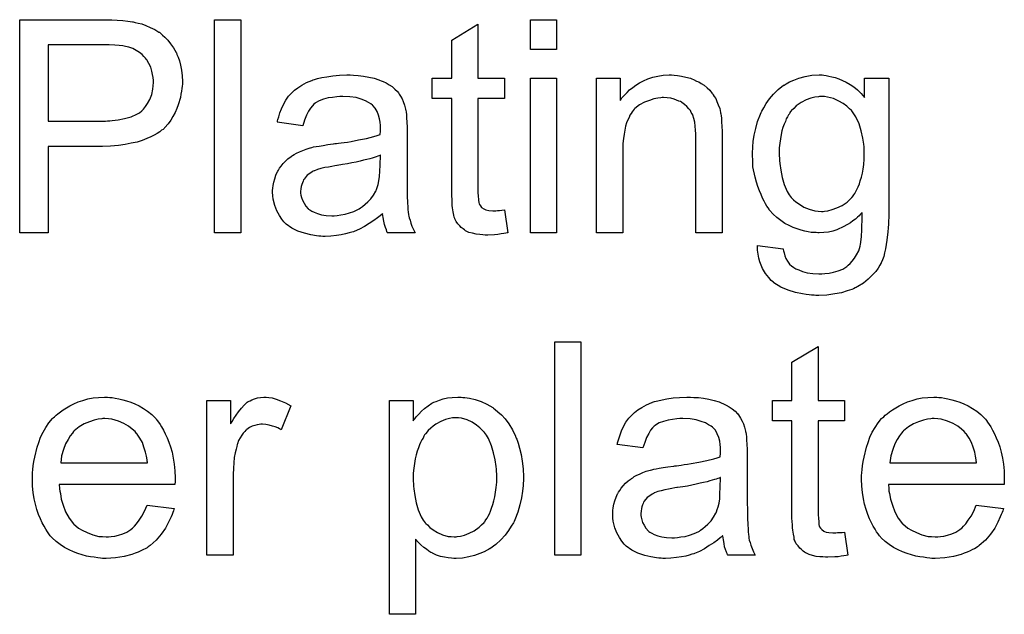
# Model space of a CAD drawing. Extents: x -1.5 to 9, y -3 to 5.
# Tile 318 of 368: x 5.191 to 5.561, y 2.539 to 2.763. Entities that reach past the tile are written whole.
import ezdxf

# ---------------------------------------------------------------- set-up
doc = ezdxf.new("R2010")
doc.units = 0
doc.layers.add('qfn16-30-34-a_mechanical_19', color=1, linetype='CONTINUOUS')

msp = doc.modelspace()

# ---------------------------------------------------------------- linework, layer by layer
at = {"layer": 'qfn16-30-34-a_mechanical_19', "color": 1}
for points in [[(5.225892, 2.762497), (5.227859, 2.762381), (5.229941, 2.762266), (5.231908, 2.762034), (5.233644, 2.761803), (5.233875, 2.761803), (5.234685, 2.761571), (5.235726, 2.76134), (5.237115, 2.760993), (5.238619, 2.760414), (5.240239, 2.75972), (5.241974, 2.75891), (5.243478, 2.757985), (5.243709, 2.757869), (5.244172, 2.757522), (5.244867, 2.756828), (5.245792, 2.756018), (5.246833, 2.754977), (5.247875, 2.753588), (5.249032, 2.752084), (5.249957, 2.750349), (5.250073, 2.750117), (5.250304, 2.749539), (5.250767, 2.748497), (5.25123, 2.747109), (5.251577, 2.745489), (5.25204, 2.743638), (5.252271, 2.741555), (5.252387, 2.739357), (5.252387, 2.739241), (5.252387, 2.738894), (5.252387, 2.738431), (5.252271, 2.737622), (5.252156, 2.736812), (5.25204, 2.73577), (5.251809, 2.734613), (5.251577, 2.733341), (5.250767, 2.73068), (5.250304, 2.729291), (5.24961, 2.727787), (5.2488, 2.726283), (5.24799, 2.724894), (5.246949, 2.723506), (5.245792, 2.722118), (5.245676, 2.722002), (5.245445, 2.721771), (5.245098, 2.721423), (5.244519, 2.721076), (5.243825, 2.720498), (5.2429, 2.719919), (5.241743, 2.719225), (5.24047, 2.718647), (5.238966, 2.717952), (5.23723, 2.717258), (5.235379, 2.71668), (5.233181, 2.716217), (5.230867, 2.715754), (5.228321, 2.715407), (5.225429, 2.715176), (5.222421, 2.71506), (5.201942, 2.71506), (5.201942, 2.682548), (5.191297, 2.682548), (5.191297, 2.762613), (5.224156, 2.762613), (5.225892, 2.762497)], [(5.274254, 2.682548), (5.26442, 2.682548), (5.26442, 2.762613), (5.274254, 2.762613), (5.274254, 2.682548)], [(5.363228, 2.74063), (5.373178, 2.74063), (5.373178, 2.732994), (5.363228, 2.732994), (5.363228, 2.698862), (5.363228, 2.698631), (5.363228, 2.698168), (5.363228, 2.697474), (5.363343, 2.696664), (5.363459, 2.694812), (5.363575, 2.694003), (5.36369, 2.693424), (5.363806, 2.693193), (5.364153, 2.69273), (5.364616, 2.692151), (5.365426, 2.691573), (5.365657, 2.691457), (5.366236, 2.691226), (5.367277, 2.690994), (5.368781, 2.690879), (5.369938, 2.690879), (5.370517, 2.690994), (5.371327, 2.690994), (5.372252, 2.69111), (5.373178, 2.691226), (5.37445, 2.682548), (5.374219, 2.682548), (5.373756, 2.682433), (5.372946, 2.682317), (5.371905, 2.682201), (5.370748, 2.68197), (5.369475, 2.681854), (5.36693, 2.681738), (5.366004, 2.681738), (5.365079, 2.681854), (5.363922, 2.68197), (5.362533, 2.682086), (5.361145, 2.682433), (5.359872, 2.68278), (5.3586, 2.683358), (5.358484, 2.683474), (5.358137, 2.683705), (5.357674, 2.684052), (5.35698, 2.684631), (5.356401, 2.685209), (5.355707, 2.686019), (5.355013, 2.686829), (5.35455, 2.68787), (5.35455, 2.687986), (5.354319, 2.688449), (5.354203, 2.689259), (5.353972, 2.690416), (5.35374, 2.69192), (5.353624, 2.692846), (5.353624, 2.693887), (5.353509, 2.69516), (5.353393, 2.696432), (5.353393, 2.697821), (5.353393, 2.699441), (5.353393, 2.732994), (5.346104, 2.732994), (5.346104, 2.74063), (5.353393, 2.74063), (5.353393, 2.754977), (5.363228, 2.760877), (5.363228, 2.74063)], [(5.392731, 2.75139), (5.382897, 2.75139), (5.382897, 2.762613), (5.392731, 2.762613), (5.392731, 2.75139)], [(5.22485, 2.753125), (5.201942, 2.753125), (5.201942, 2.724547), (5.223462, 2.724547), (5.224272, 2.724663), (5.225082, 2.724663), (5.226007, 2.724779), (5.228206, 2.72501), (5.230635, 2.725473), (5.233065, 2.726167), (5.235263, 2.727093), (5.236305, 2.727671), (5.237115, 2.728365), (5.237346, 2.728597), (5.237809, 2.72906), (5.238503, 2.729985), (5.239313, 2.731142), (5.240123, 2.732646), (5.240817, 2.734498), (5.24128, 2.73658), (5.241511, 2.73901), (5.241511, 2.739126), (5.241511, 2.739241), (5.241511, 2.73982), (5.241395, 2.740861), (5.241164, 2.742018), (5.240933, 2.743291), (5.24047, 2.744795), (5.239776, 2.746183), (5.238966, 2.747572), (5.23885, 2.747687), (5.238503, 2.74815), (5.237925, 2.748729), (5.23723, 2.749539), (5.236189, 2.750349), (5.235032, 2.751043), (5.233759, 2.751737), (5.232255, 2.752315), (5.23214, 2.752315), (5.231677, 2.752431), (5.230983, 2.752547), (5.230057, 2.752778), (5.228668, 2.752894), (5.226933, 2.75301), (5.22485, 2.753125)], [(5.3166, 2.741787), (5.318336, 2.741671), (5.320303, 2.74144), (5.32227, 2.741093), (5.324237, 2.74063), (5.326088, 2.740051), (5.326319, 2.739936), (5.326898, 2.739704), (5.327708, 2.739357), (5.328749, 2.738894), (5.329906, 2.7382), (5.331063, 2.737506), (5.332104, 2.73658), (5.33303, 2.735655), (5.333146, 2.735539), (5.333377, 2.735192), (5.333724, 2.734613), (5.334187, 2.733919), (5.334765, 2.732878), (5.335228, 2.731836), (5.335691, 2.730564), (5.336038, 2.72906), (5.336038, 2.728944), (5.336154, 2.728597), (5.33627, 2.727903), (5.336385, 2.726977), (5.336385, 2.725704), (5.336501, 2.7242), (5.336617, 2.722233), (5.336617, 2.720035), (5.336617, 2.706845), (5.336617, 2.70673), (5.336617, 2.706267), (5.336617, 2.705573), (5.336617, 2.704647), (5.336617, 2.703606), (5.336617, 2.702333), (5.336732, 2.699556), (5.336732, 2.696664), (5.336848, 2.693771), (5.336964, 2.692499), (5.336964, 2.691341), (5.337079, 2.6903), (5.337195, 2.68949), (5.337195, 2.689375), (5.337311, 2.688912), (5.337426, 2.688218), (5.337774, 2.687292), (5.338005, 2.686251), (5.338468, 2.685094), (5.339046, 2.683821), (5.339625, 2.682548), (5.329328, 2.682548), (5.329212, 2.682664), (5.329096, 2.683127), (5.328865, 2.683705), (5.328518, 2.684631), (5.328171, 2.685672), (5.327939, 2.686945), (5.327708, 2.688333), (5.327476, 2.689837), (5.327361, 2.689837), (5.327245, 2.689606), (5.326551, 2.689028), (5.325509, 2.688218), (5.324121, 2.687176), (5.322386, 2.686135), (5.32065, 2.684978), (5.318799, 2.683937), (5.316832, 2.683127), (5.3166, 2.683011), (5.315906, 2.682895), (5.314865, 2.682548), (5.313592, 2.682201), (5.311972, 2.681854), (5.310121, 2.681623), (5.308039, 2.681391), (5.305956, 2.681276), (5.30503, 2.681276), (5.304336, 2.681391), (5.303526, 2.681391), (5.302601, 2.681507), (5.300518, 2.681854), (5.298204, 2.682433), (5.295659, 2.683242), (5.293345, 2.684399), (5.291262, 2.685904), (5.291031, 2.686135), (5.290452, 2.686713), (5.289642, 2.687755), (5.288717, 2.689143), (5.287791, 2.690879), (5.286981, 2.692846), (5.286403, 2.695275), (5.286287, 2.696432), (5.286171, 2.697821), (5.286171, 2.698052), (5.286171, 2.698515), (5.286287, 2.699325), (5.286403, 2.700366), (5.286634, 2.701639), (5.286981, 2.702912), (5.287444, 2.7043), (5.288023, 2.705573), (5.288138, 2.705688), (5.28837, 2.706151), (5.288833, 2.706845), (5.289411, 2.707655), (5.290105, 2.708581), (5.291031, 2.709506), (5.291956, 2.710432), (5.293113, 2.711242), (5.293229, 2.711358), (5.293692, 2.711589), (5.29427, 2.712052), (5.295196, 2.712515), (5.296237, 2.712977), (5.29751, 2.713556), (5.298783, 2.714019), (5.300287, 2.714481), (5.300403, 2.714481), (5.300865, 2.714597), (5.30156, 2.714829), (5.302485, 2.714944), (5.303642, 2.715176), (5.305146, 2.715407), (5.306882, 2.715754), (5.308964, 2.715986), (5.30908, 2.715986), (5.309543, 2.716101), (5.310121, 2.716101), (5.310931, 2.716217), (5.311857, 2.716333), (5.313014, 2.716564), (5.314287, 2.71668), (5.315675, 2.716911), (5.318452, 2.71749), (5.32146, 2.718068), (5.324121, 2.718762), (5.325394, 2.71911), (5.326551, 2.719457), (5.326551, 2.719572), (5.326551, 2.719804), (5.326666, 2.720498), (5.326666, 2.721308), (5.326666, 2.721771), (5.326666, 2.722002), (5.326666, 2.722118), (5.326666, 2.722233), (5.326666, 2.722928), (5.326551, 2.724085), (5.326319, 2.725357), (5.325972, 2.726746), (5.325394, 2.728134), (5.324699, 2.729407), (5.323774, 2.730448), (5.323658, 2.730564), (5.32308, 2.731027), (5.322154, 2.731489), (5.320997, 2.732184), (5.319377, 2.732762), (5.317526, 2.733341), (5.315212, 2.733688), (5.312551, 2.733803), (5.311394, 2.733803), (5.310237, 2.733688), (5.308617, 2.733456), (5.306997, 2.733225), (5.305262, 2.732762), (5.303642, 2.732184), (5.302254, 2.731374), (5.302138, 2.731258), (5.301675, 2.730911), (5.301097, 2.730332), (5.300403, 2.729407), (5.299708, 2.72825), (5.298898, 2.726746), (5.298204, 2.724894), (5.29751, 2.722812), (5.287907, 2.724085), (5.287907, 2.7242), (5.288023, 2.724316), (5.288023, 2.724663), (5.288138, 2.725126), (5.288485, 2.726167), (5.288948, 2.727671), (5.289527, 2.729175), (5.290221, 2.730795), (5.291146, 2.732415), (5.292188, 2.733919), (5.292303, 2.734035), (5.292766, 2.734498), (5.293461, 2.735192), (5.294386, 2.736117), (5.295659, 2.737043), (5.297163, 2.737969), (5.298898, 2.73901), (5.300865, 2.73982), (5.300981, 2.73982), (5.301097, 2.739936), (5.301444, 2.740051), (5.301907, 2.740167), (5.303064, 2.740514), (5.304683, 2.740861), (5.306535, 2.741208), (5.308849, 2.741555), (5.311278, 2.741787), (5.314055, 2.741902), (5.315328, 2.741902), (5.3166, 2.741787)], [(5.436813, 2.741787), (5.438086, 2.741671), (5.43959, 2.74144), (5.441209, 2.741093), (5.442945, 2.74063), (5.444565, 2.739936), (5.444796, 2.73982), (5.445259, 2.739588), (5.446069, 2.739241), (5.446994, 2.738663), (5.448151, 2.737969), (5.449193, 2.737043), (5.450234, 2.736117), (5.45116, 2.73496), (5.451275, 2.734845), (5.451507, 2.734382), (5.451854, 2.733803), (5.452432, 2.732994), (5.452895, 2.731836), (5.453358, 2.73068), (5.453936, 2.729291), (5.454283, 2.727787), (5.454283, 2.727671), (5.454399, 2.727209), (5.454515, 2.726514), (5.454631, 2.725589), (5.454631, 2.7242), (5.454746, 2.722581), (5.454862, 2.720614), (5.454862, 2.718184), (5.454862, 2.682548), (5.445028, 2.682548), (5.445028, 2.717721), (5.445028, 2.717837), (5.445028, 2.717952), (5.445028, 2.718762), (5.445028, 2.719804), (5.444912, 2.721076), (5.444796, 2.722581), (5.444565, 2.724085), (5.444218, 2.725473), (5.44387, 2.726746), (5.44387, 2.726861), (5.443639, 2.727209), (5.443292, 2.727787), (5.442945, 2.728481), (5.442366, 2.729175), (5.441672, 2.729985), (5.440747, 2.730795), (5.439705, 2.731489), (5.43959, 2.731605), (5.439243, 2.731836), (5.438548, 2.732068), (5.437738, 2.732415), (5.436813, 2.732762), (5.435656, 2.733109), (5.434267, 2.733225), (5.432879, 2.733341), (5.432301, 2.733341), (5.431838, 2.733225), (5.430681, 2.733109), (5.429177, 2.732878), (5.427557, 2.732299), (5.425706, 2.731605), (5.423854, 2.73068), (5.422119, 2.729291), (5.421887, 2.72906), (5.421425, 2.728481), (5.421078, 2.728018), (5.42073, 2.72744), (5.420268, 2.726746), (5.419921, 2.725936), (5.419458, 2.72501), (5.418995, 2.723853), (5.418648, 2.722581), (5.418301, 2.721192), (5.418069, 2.719688), (5.417838, 2.718068), (5.417607, 2.716101), (5.417607, 2.714134), (5.417607, 2.682548), (5.407772, 2.682548), (5.407772, 2.74063), (5.416565, 2.74063), (5.416565, 2.732299), (5.416681, 2.732415), (5.416912, 2.732762), (5.41726, 2.733225), (5.417722, 2.733803), (5.418417, 2.734498), (5.419226, 2.735307), (5.420152, 2.736233), (5.421309, 2.737159), (5.422466, 2.737969), (5.423854, 2.738894), (5.425359, 2.739704), (5.426978, 2.740398), (5.428829, 2.740977), (5.430681, 2.74144), (5.432763, 2.741787), (5.434962, 2.741902), (5.435887, 2.741902), (5.436813, 2.741787)], [(5.493043, 2.741787), (5.493853, 2.741671), (5.494894, 2.74144), (5.496051, 2.741208), (5.497324, 2.740861), (5.498597, 2.740398), (5.499985, 2.73982), (5.501373, 2.739126), (5.502877, 2.738316), (5.504266, 2.73739), (5.505654, 2.736233), (5.507043, 2.73496), (5.508315, 2.733456), (5.508315, 2.74063), (5.51734, 2.74063), (5.51734, 2.690416), (5.51734, 2.6903), (5.51734, 2.689837), (5.51734, 2.689143), (5.51734, 2.688218), (5.517224, 2.687176), (5.517224, 2.685904), (5.517109, 2.684515), (5.516993, 2.683011), (5.516646, 2.679887), (5.516183, 2.676648), (5.515836, 2.675144), (5.515489, 2.673755), (5.515026, 2.672482), (5.514563, 2.671325), (5.514563, 2.67121), (5.514448, 2.671094), (5.513985, 2.6704), (5.513406, 2.669358), (5.512481, 2.668086), (5.511208, 2.666697), (5.509704, 2.665193), (5.507853, 2.663689), (5.50577, 2.662416), (5.505654, 2.662416), (5.505539, 2.662301), (5.505191, 2.662069), (5.504729, 2.661954), (5.50415, 2.661607), (5.503456, 2.661375), (5.501721, 2.660797), (5.499638, 2.660102), (5.497092, 2.65964), (5.4942, 2.659177), (5.491076, 2.659061), (5.490035, 2.659061), (5.489341, 2.659177), (5.488415, 2.659177), (5.487489, 2.659293), (5.486332, 2.659408), (5.48506, 2.65964), (5.482399, 2.660218), (5.479622, 2.661028), (5.476845, 2.662185), (5.4743, 2.663805), (5.474184, 2.663921), (5.474068, 2.664036), (5.473258, 2.664731), (5.472333, 2.665772), (5.471176, 2.667276), (5.470019, 2.669243), (5.468977, 2.671673), (5.46863, 2.673061), (5.468399, 2.674565), (5.468167, 2.676069), (5.468167, 2.677805), (5.477771, 2.676532), (5.477771, 2.6763), (5.477886, 2.675838), (5.478118, 2.675028), (5.478349, 2.673986), (5.478812, 2.672945), (5.47939, 2.671904), (5.480085, 2.670863), (5.48101, 2.670053), (5.481242, 2.669937), (5.481704, 2.66959), (5.482514, 2.669127), (5.483671, 2.668664), (5.48506, 2.668086), (5.486795, 2.667623), (5.488878, 2.667276), (5.491076, 2.66716), (5.492233, 2.66716), (5.49339, 2.667276), (5.49501, 2.667507), (5.49663, 2.667854), (5.498365, 2.668317), (5.500101, 2.669011), (5.501605, 2.669937), (5.501721, 2.670053), (5.502183, 2.6704), (5.502877, 2.671094), (5.503687, 2.671904), (5.504497, 2.673061), (5.505307, 2.674334), (5.506117, 2.675838), (5.506696, 2.677573), (5.506696, 2.677689), (5.506811, 2.678152), (5.506927, 2.679077), (5.507043, 2.680234), (5.507158, 2.681044), (5.507158, 2.68197), (5.507274, 2.683011), (5.507274, 2.684168), (5.507274, 2.685441), (5.50739, 2.686945), (5.50739, 2.688449), (5.50739, 2.690184), (5.507274, 2.690069), (5.507043, 2.689837), (5.506696, 2.68949), (5.506233, 2.689028), (5.505654, 2.688449), (5.504844, 2.687755), (5.503919, 2.687061), (5.502993, 2.686366), (5.500564, 2.684978), (5.497902, 2.683705), (5.496398, 2.683242), (5.494779, 2.682895), (5.493043, 2.682664), (5.491307, 2.682548), (5.490729, 2.682548), (5.49015, 2.682664), (5.489341, 2.682664), (5.488299, 2.68278), (5.487142, 2.683011), (5.48587, 2.683242), (5.484481, 2.68359), (5.482977, 2.684052), (5.481473, 2.684631), (5.479969, 2.685325), (5.478349, 2.686135), (5.476845, 2.687176), (5.475341, 2.688333), (5.473953, 2.689606), (5.47268, 2.69111), (5.472564, 2.691226), (5.472448, 2.691457), (5.472101, 2.692036), (5.471639, 2.692614), (5.471176, 2.69354), (5.470597, 2.694465), (5.470019, 2.695622), (5.46944, 2.697011), (5.468862, 2.698399), (5.468283, 2.700019), (5.467705, 2.701639), (5.467242, 2.70349), (5.466432, 2.707424), (5.466316, 2.709622), (5.466201, 2.71182), (5.466201, 2.711936), (5.466201, 2.712168), (5.466201, 2.71263), (5.466201, 2.713209), (5.466316, 2.714019), (5.466316, 2.714829), (5.466548, 2.716911), (5.466895, 2.719225), (5.467473, 2.721771), (5.468167, 2.724432), (5.469209, 2.727093), (5.469209, 2.727209), (5.469324, 2.72744), (5.469556, 2.727787), (5.469787, 2.72825), (5.470481, 2.729523), (5.471407, 2.731142), (5.47268, 2.732878), (5.474184, 2.734613), (5.475919, 2.736465), (5.477886, 2.737969), (5.478002, 2.737969), (5.478118, 2.738084), (5.478465, 2.738316), (5.478928, 2.738547), (5.480085, 2.739241), (5.481704, 2.739936), (5.483671, 2.74063), (5.485985, 2.741324), (5.488531, 2.741787), (5.491307, 2.741902), (5.492349, 2.741902), (5.493043, 2.741787)], [(5.392731, 2.682548), (5.382897, 2.682548), (5.382897, 2.74063), (5.392731, 2.74063), (5.392731, 2.682548)], [(5.493274, 2.733803), (5.491423, 2.733803), (5.49096, 2.733688), (5.489688, 2.733572), (5.488184, 2.733109), (5.486332, 2.732531), (5.484481, 2.731489), (5.48263, 2.730217), (5.481704, 2.729291), (5.480779, 2.728365), (5.480779, 2.72825), (5.480547, 2.728134), (5.480316, 2.727787), (5.480085, 2.727324), (5.479738, 2.726861), (5.47939, 2.726167), (5.478928, 2.725357), (5.478581, 2.724432), (5.478118, 2.72339), (5.477655, 2.722118), (5.477308, 2.720845), (5.476961, 2.719457), (5.476729, 2.717837), (5.476498, 2.716217), (5.476266, 2.714481), (5.476266, 2.712515), (5.476266, 2.712399), (5.476266, 2.712052), (5.476266, 2.711473), (5.476382, 2.710663), (5.476382, 2.709738), (5.476498, 2.708581), (5.476845, 2.706151), (5.477423, 2.703374), (5.478118, 2.700713), (5.479275, 2.698052), (5.479969, 2.696895), (5.480779, 2.695854), (5.48101, 2.695622), (5.481589, 2.695044), (5.482514, 2.694234), (5.483903, 2.693308), (5.485523, 2.692267), (5.487489, 2.691457), (5.489688, 2.690879), (5.490845, 2.690763), (5.492117, 2.690647), (5.492812, 2.690647), (5.493274, 2.690763), (5.494547, 2.690879), (5.496167, 2.691341), (5.497902, 2.69192), (5.499869, 2.692846), (5.501721, 2.694118), (5.502646, 2.694928), (5.503572, 2.695854), (5.503572, 2.69597), (5.503803, 2.696085), (5.504034, 2.696432), (5.504266, 2.696895), (5.504613, 2.697358), (5.505076, 2.698052), (5.505423, 2.698862), (5.505886, 2.699903), (5.506349, 2.700945), (5.506696, 2.702102), (5.507158, 2.70349), (5.507506, 2.704994), (5.507737, 2.706498), (5.507968, 2.708234), (5.5082, 2.710201), (5.5082, 2.712168), (5.5082, 2.712283), (5.5082, 2.71263), (5.5082, 2.713209), (5.508084, 2.713903), (5.508084, 2.714829), (5.507968, 2.71587), (5.507621, 2.718184), (5.507043, 2.720845), (5.506233, 2.723506), (5.505076, 2.726167), (5.504266, 2.727324), (5.503456, 2.728365), (5.503456, 2.728481), (5.503225, 2.728597), (5.502646, 2.729175), (5.501605, 2.730101), (5.500216, 2.731142), (5.498597, 2.732068), (5.49663, 2.732994), (5.494431, 2.733572), (5.493274, 2.733803)], [(5.326666, 2.711705), (5.326551, 2.711705), (5.326435, 2.711589), (5.326088, 2.711473), (5.325625, 2.711358), (5.325047, 2.711126), (5.324352, 2.710895), (5.323542, 2.710663), (5.322617, 2.710432), (5.321576, 2.710085), (5.320303, 2.709854), (5.31903, 2.709506), (5.317526, 2.709159), (5.315906, 2.708812), (5.314287, 2.708465), (5.312435, 2.708234), (5.310468, 2.707887), (5.310237, 2.707887), (5.309543, 2.707771), (5.308386, 2.707539), (5.307113, 2.707308), (5.305725, 2.707077), (5.304336, 2.70673), (5.303064, 2.706383), (5.301907, 2.70592), (5.301791, 2.70592), (5.301444, 2.705688), (5.300981, 2.705457), (5.300518, 2.70511), (5.29913, 2.704184), (5.297973, 2.702796), (5.297973, 2.70268), (5.297741, 2.702449), (5.297626, 2.701986), (5.297394, 2.701407), (5.297163, 2.700713), (5.296931, 2.700019), (5.296816, 2.699093), (5.2967, 2.698168), (5.2967, 2.698052), (5.2967, 2.697474), (5.296816, 2.696779), (5.297047, 2.695854), (5.297394, 2.694812), (5.297973, 2.693771), (5.298667, 2.692614), (5.299593, 2.691573), (5.299708, 2.691457), (5.300171, 2.691226), (5.300865, 2.690763), (5.301791, 2.6903), (5.303064, 2.689837), (5.304568, 2.689375), (5.306303, 2.689143), (5.308386, 2.689028), (5.309311, 2.689028), (5.310468, 2.689143), (5.311741, 2.689375), (5.313361, 2.689606), (5.314981, 2.690069), (5.316716, 2.690647), (5.318452, 2.691457), (5.318683, 2.691573), (5.319146, 2.69192), (5.319956, 2.692499), (5.320881, 2.693308), (5.321923, 2.694234), (5.32308, 2.695391), (5.324005, 2.696779), (5.324931, 2.698284), (5.325047, 2.698399), (5.325162, 2.698862), (5.325394, 2.699672), (5.325741, 2.700713), (5.326088, 2.702102), (5.326319, 2.703721), (5.326435, 2.705688), (5.326551, 2.708002), (5.326666, 2.711705)], [(5.401871, 2.561595), (5.392037, 2.561595), (5.392037, 2.64166), (5.401871, 2.64166), (5.401871, 2.561595)], [(5.490845, 2.619677), (5.500795, 2.619677), (5.500795, 2.612041), (5.490845, 2.612041), (5.490845, 2.577909), (5.490845, 2.577678), (5.490845, 2.577215), (5.490845, 2.576521), (5.49096, 2.575711), (5.491076, 2.57386), (5.491192, 2.57305), (5.491307, 2.572471), (5.491423, 2.57224), (5.49177, 2.571777), (5.492233, 2.571199), (5.493043, 2.57062), (5.493274, 2.570504), (5.493853, 2.570273), (5.494894, 2.570042), (5.496398, 2.569926), (5.497555, 2.569926), (5.498134, 2.570042), (5.498944, 2.570042), (5.499869, 2.570157), (5.500795, 2.570273), (5.502068, 2.561595), (5.501836, 2.561595), (5.501373, 2.56148), (5.500564, 2.561364), (5.499522, 2.561248), (5.498365, 2.561017), (5.497092, 2.560901), (5.494547, 2.560786), (5.493622, 2.560786), (5.492696, 2.560901), (5.491539, 2.561017), (5.49015, 2.561133), (5.488762, 2.56148), (5.487489, 2.561827), (5.486217, 2.562405), (5.486101, 2.562521), (5.485754, 2.562753), (5.485291, 2.5631), (5.484597, 2.563678), (5.484018, 2.564257), (5.483324, 2.565066), (5.48263, 2.565876), (5.482167, 2.566918), (5.482167, 2.567033), (5.481936, 2.567496), (5.48182, 2.568306), (5.481589, 2.569463), (5.481357, 2.570967), (5.481242, 2.571893), (5.481242, 2.572934), (5.481126, 2.574207), (5.48101, 2.575479), (5.48101, 2.576868), (5.48101, 2.578488), (5.48101, 2.612041), (5.473721, 2.612041), (5.473721, 2.619677), (5.48101, 2.619677), (5.48101, 2.634024), (5.490845, 2.639924), (5.490845, 2.619677)], [(5.225082, 2.620834), (5.226007, 2.620718), (5.227164, 2.620487), (5.228437, 2.620255), (5.229941, 2.619908), (5.23133, 2.619561), (5.232949, 2.618983), (5.234453, 2.618404), (5.236073, 2.617594), (5.237693, 2.616669), (5.239313, 2.615627), (5.240817, 2.614355), (5.242205, 2.612966), (5.242321, 2.612851), (5.242552, 2.612619), (5.2429, 2.612156), (5.243362, 2.611462), (5.243941, 2.610652), (5.244519, 2.609727), (5.245214, 2.60857), (5.245908, 2.607181), (5.246602, 2.605677), (5.247296, 2.604057), (5.247875, 2.602206), (5.248453, 2.600239), (5.248916, 2.598041), (5.249263, 2.595727), (5.249494, 2.593297), (5.24961, 2.590636), (5.24961, 2.590521), (5.24961, 2.590058), (5.24961, 2.589248), (5.249494, 2.588091), (5.206107, 2.588091), (5.206107, 2.587975), (5.206107, 2.587628), (5.206223, 2.587165), (5.206223, 2.586471), (5.206338, 2.585661), (5.20657, 2.584735), (5.206917, 2.582653), (5.207611, 2.580339), (5.208537, 2.577794), (5.209809, 2.575479), (5.211429, 2.573397), (5.211545, 2.573397), (5.211661, 2.573166), (5.212355, 2.572587), (5.213396, 2.571777), (5.214784, 2.570967), (5.216636, 2.570042), (5.218718, 2.569232), (5.221032, 2.568653), (5.222305, 2.568537), (5.223693, 2.568422), (5.224619, 2.568422), (5.22566, 2.568537), (5.226933, 2.568769), (5.228321, 2.569116), (5.229941, 2.569579), (5.231445, 2.570273), (5.232949, 2.571199), (5.233065, 2.571314), (5.233644, 2.571777), (5.234338, 2.572471), (5.235148, 2.573397), (5.236073, 2.57467), (5.237115, 2.576289), (5.238156, 2.578141), (5.239082, 2.580339), (5.249263, 2.579066), (5.249263, 2.57895), (5.249147, 2.578719), (5.249032, 2.578256), (5.2488, 2.577562), (5.248453, 2.576868), (5.248106, 2.575942), (5.247181, 2.573975), (5.246024, 2.571777), (5.244404, 2.569463), (5.242552, 2.567265), (5.240239, 2.565182), (5.240123, 2.565182), (5.239891, 2.564951), (5.239544, 2.564719), (5.239082, 2.564372), (5.238387, 2.564025), (5.237693, 2.563678), (5.236767, 2.563215), (5.235726, 2.562753), (5.234569, 2.56229), (5.233412, 2.561827), (5.23052, 2.561133), (5.22728, 2.560554), (5.223693, 2.560323), (5.222421, 2.560323), (5.221611, 2.560439), (5.220569, 2.560554), (5.219297, 2.560786), (5.217908, 2.561017), (5.216404, 2.561248), (5.213165, 2.562174), (5.211429, 2.562868), (5.209809, 2.563562), (5.208074, 2.564488), (5.206454, 2.565529), (5.20495, 2.566686), (5.203446, 2.568075), (5.20333, 2.56819), (5.203099, 2.568422), (5.202752, 2.568885), (5.202289, 2.569579), (5.20171, 2.570389), (5.201132, 2.571314), (5.200438, 2.572471), (5.199743, 2.573744), (5.199049, 2.575248), (5.198355, 2.576868), (5.197777, 2.578719), (5.197198, 2.580686), (5.196735, 2.582769), (5.196388, 2.585083), (5.196157, 2.587512), (5.196041, 2.590058), (5.196041, 2.590173), (5.196041, 2.590752), (5.196041, 2.591446), (5.196157, 2.592487), (5.196273, 2.59376), (5.196388, 2.595148), (5.19662, 2.596768), (5.196967, 2.598388), (5.197892, 2.60209), (5.198471, 2.603942), (5.199165, 2.605909), (5.200091, 2.60776), (5.201132, 2.609495), (5.202289, 2.611231), (5.203562, 2.612851), (5.203677, 2.612966), (5.203909, 2.613198), (5.204372, 2.613545), (5.20495, 2.614123), (5.205644, 2.614702), (5.20657, 2.615396), (5.207611, 2.616206), (5.208884, 2.6169), (5.210157, 2.61771), (5.211661, 2.618404), (5.21328, 2.619098), (5.215016, 2.619677), (5.216867, 2.620255), (5.218834, 2.620602), (5.220917, 2.620834), (5.223115, 2.62095), (5.224272, 2.62095), (5.225082, 2.620834)], [(5.284783, 2.620834), (5.286056, 2.620602), (5.28756, 2.62014), (5.28918, 2.619561), (5.291031, 2.618751), (5.292998, 2.61771), (5.289411, 2.608685), (5.289295, 2.608801), (5.288833, 2.609032), (5.288138, 2.60938), (5.287213, 2.609727), (5.286171, 2.610074), (5.284899, 2.610421), (5.283626, 2.610652), (5.282353, 2.610768), (5.281775, 2.610768), (5.281196, 2.610652), (5.280386, 2.610537), (5.279577, 2.610305), (5.278535, 2.609958), (5.277494, 2.609495), (5.276568, 2.608801), (5.276453, 2.608685), (5.276105, 2.608454), (5.275758, 2.607991), (5.27518, 2.607413), (5.274601, 2.606603), (5.274023, 2.605677), (5.273444, 2.604636), (5.272982, 2.603363), (5.272866, 2.603132), (5.27275, 2.602438), (5.272519, 2.601396), (5.272172, 2.600008), (5.271825, 2.598272), (5.271593, 2.596305), (5.271477, 2.594223), (5.271362, 2.591909), (5.271362, 2.561595), (5.261527, 2.561595), (5.261527, 2.619677), (5.270436, 2.619677), (5.270436, 2.610884), (5.270552, 2.610999), (5.271015, 2.611809), (5.271593, 2.612851), (5.272519, 2.614123), (5.273444, 2.615396), (5.274486, 2.616784), (5.275527, 2.617941), (5.276568, 2.618867), (5.276684, 2.618983), (5.277031, 2.619214), (5.277725, 2.619561), (5.278419, 2.619908), (5.279345, 2.620255), (5.280502, 2.620602), (5.281659, 2.620834), (5.282932, 2.62095), (5.283742, 2.62095), (5.284783, 2.620834)], [(5.357558, 2.620834), (5.358368, 2.620718), (5.360104, 2.620487), (5.362186, 2.620024), (5.364385, 2.61933), (5.366583, 2.618289), (5.368781, 2.617016), (5.368897, 2.617016), (5.369013, 2.616784), (5.369707, 2.616322), (5.370748, 2.615396), (5.372021, 2.614239), (5.373409, 2.612735), (5.374798, 2.610884), (5.376186, 2.608685), (5.377343, 2.606256), (5.377343, 2.60614), (5.377459, 2.605909), (5.377574, 2.605561), (5.377806, 2.605099), (5.378037, 2.604405), (5.378269, 2.603595), (5.378847, 2.601743), (5.379426, 2.599429), (5.379888, 2.596884), (5.380235, 2.593992), (5.380351, 2.590983), (5.380351, 2.590868), (5.380351, 2.590636), (5.380351, 2.590173), (5.380351, 2.589479), (5.380235, 2.588669), (5.380235, 2.587744), (5.380004, 2.585661), (5.379541, 2.583116), (5.378963, 2.580455), (5.378153, 2.577678), (5.377112, 2.574901), (5.377112, 2.574785), (5.376996, 2.574554), (5.376765, 2.574207), (5.376533, 2.573744), (5.375723, 2.572471), (5.374682, 2.570852), (5.373409, 2.569116), (5.371789, 2.567381), (5.369938, 2.565645), (5.36774, 2.564025), (5.367624, 2.564025), (5.367508, 2.56391), (5.367161, 2.563678), (5.366699, 2.563447), (5.365542, 2.562868), (5.363922, 2.562174), (5.361955, 2.56148), (5.359872, 2.560901), (5.357443, 2.560439), (5.355013, 2.560323), (5.354203, 2.560323), (5.353277, 2.560439), (5.35212, 2.560554), (5.350732, 2.560786), (5.349228, 2.561133), (5.347724, 2.561595), (5.34622, 2.56229), (5.346104, 2.562405), (5.345525, 2.562637), (5.344831, 2.5631), (5.343906, 2.563794), (5.34298, 2.564488), (5.341823, 2.565414), (5.340782, 2.566455), (5.339856, 2.567612), (5.339856, 2.539381), (5.330022, 2.539381), (5.330022, 2.619677), (5.338931, 2.619677), (5.338931, 2.612041), (5.339046, 2.612272), (5.339509, 2.612735), (5.340088, 2.613545), (5.341013, 2.61447), (5.342055, 2.615627), (5.343212, 2.616669), (5.3446, 2.61771), (5.345988, 2.618636), (5.34622, 2.618751), (5.346682, 2.618983), (5.347608, 2.61933), (5.348765, 2.619793), (5.350154, 2.620255), (5.351773, 2.620602), (5.353624, 2.620834), (5.355707, 2.62095), (5.35698, 2.62095), (5.357558, 2.620834)], [(5.444218, 2.620834), (5.445953, 2.620718), (5.44792, 2.620487), (5.449887, 2.62014), (5.451854, 2.619677), (5.453705, 2.619098), (5.453936, 2.618983), (5.454515, 2.618751), (5.455325, 2.618404), (5.456366, 2.617941), (5.457523, 2.617247), (5.45868, 2.616553), (5.459721, 2.615627), (5.460647, 2.614702), (5.460763, 2.614586), (5.460994, 2.614239), (5.461341, 2.61366), (5.461804, 2.612966), (5.462382, 2.611925), (5.462845, 2.610884), (5.463308, 2.609611), (5.463655, 2.608107), (5.463655, 2.607991), (5.463771, 2.607644), (5.463887, 2.60695), (5.464002, 2.606024), (5.464002, 2.604752), (5.464118, 2.603247), (5.464234, 2.601281), (5.464234, 2.599082), (5.464234, 2.585892), (5.464234, 2.585777), (5.464234, 2.585314), (5.464234, 2.58462), (5.464234, 2.583694), (5.464234, 2.582653), (5.464234, 2.58138), (5.464349, 2.578603), (5.464349, 2.575711), (5.464465, 2.572818), (5.464581, 2.571546), (5.464581, 2.570389), (5.464697, 2.569347), (5.464812, 2.568537), (5.464812, 2.568422), (5.464928, 2.567959), (5.465044, 2.567265), (5.465391, 2.566339), (5.465622, 2.565298), (5.466085, 2.564141), (5.466663, 2.562868), (5.467242, 2.561595), (5.456945, 2.561595), (5.456829, 2.561711), (5.456713, 2.562174), (5.456482, 2.562753), (5.456135, 2.563678), (5.455788, 2.564719), (5.455556, 2.565992), (5.455325, 2.567381), (5.455093, 2.568885), (5.454978, 2.568885), (5.454862, 2.568653), (5.454168, 2.568075), (5.453127, 2.567265), (5.451738, 2.566224), (5.450003, 2.565182), (5.448267, 2.564025), (5.446416, 2.562984), (5.444449, 2.562174), (5.444218, 2.562058), (5.443523, 2.561943), (5.442482, 2.561595), (5.441209, 2.561248), (5.43959, 2.560901), (5.437738, 2.56067), (5.435656, 2.560439), (5.433573, 2.560323), (5.432648, 2.560323), (5.431953, 2.560439), (5.431144, 2.560439), (5.430218, 2.560554), (5.428135, 2.560901), (5.425821, 2.56148), (5.423276, 2.56229), (5.420962, 2.563447), (5.418879, 2.564951), (5.418648, 2.565182), (5.418069, 2.565761), (5.41726, 2.566802), (5.416334, 2.56819), (5.415408, 2.569926), (5.414598, 2.571893), (5.41402, 2.574323), (5.413904, 2.575479), (5.413788, 2.576868), (5.413788, 2.577099), (5.413788, 2.577562), (5.413904, 2.578372), (5.41402, 2.579413), (5.414251, 2.580686), (5.414598, 2.581959), (5.415061, 2.583347), (5.41564, 2.58462), (5.415755, 2.584735), (5.415987, 2.585198), (5.41645, 2.585892), (5.417028, 2.586702), (5.417722, 2.587628), (5.418648, 2.588554), (5.419574, 2.589479), (5.42073, 2.590289), (5.420846, 2.590405), (5.421309, 2.590636), (5.421887, 2.591099), (5.422813, 2.591562), (5.423854, 2.592025), (5.425127, 2.592603), (5.4264, 2.593066), (5.427904, 2.593529), (5.42802, 2.593529), (5.428482, 2.593644), (5.429177, 2.593876), (5.430102, 2.593992), (5.431259, 2.594223), (5.432763, 2.594454), (5.434499, 2.594801), (5.436581, 2.595033), (5.436697, 2.595033), (5.43716, 2.595148), (5.437738, 2.595148), (5.438548, 2.595264), (5.439474, 2.59538), (5.440631, 2.595611), (5.441904, 2.595727), (5.443292, 2.595958), (5.446069, 2.596537), (5.449077, 2.597115), (5.451738, 2.59781), (5.453011, 2.598157), (5.454168, 2.598504), (5.454168, 2.598619), (5.454168, 2.598851), (5.454283, 2.599545), (5.454283, 2.600355), (5.454283, 2.600818), (5.454283, 2.601049), (5.454283, 2.601165), (5.454283, 2.601281), (5.454283, 2.601975), (5.454168, 2.603132), (5.453936, 2.604405), (5.453589, 2.605793), (5.453011, 2.607181), (5.452317, 2.608454), (5.451391, 2.609495), (5.451275, 2.609611), (5.450697, 2.610074), (5.449771, 2.610537), (5.448614, 2.611231), (5.446994, 2.611809), (5.445143, 2.612388), (5.442829, 2.612735), (5.440168, 2.612851), (5.439011, 2.612851), (5.437854, 2.612735), (5.436234, 2.612503), (5.434614, 2.612272), (5.432879, 2.611809), (5.431259, 2.611231), (5.429871, 2.610421), (5.429755, 2.610305), (5.429292, 2.609958), (5.428714, 2.60938), (5.42802, 2.608454), (5.427325, 2.607297), (5.426516, 2.605793), (5.425821, 2.603942), (5.425127, 2.601859), (5.415524, 2.603132), (5.415524, 2.603247), (5.41564, 2.603363), (5.41564, 2.60371), (5.415755, 2.604173), (5.416102, 2.605214), (5.416565, 2.606718), (5.417144, 2.608223), (5.417838, 2.609842), (5.418764, 2.611462), (5.419805, 2.612966), (5.419921, 2.613082), (5.420383, 2.613545), (5.421078, 2.614239), (5.422003, 2.615165), (5.423276, 2.61609), (5.42478, 2.617016), (5.426516, 2.618057), (5.428482, 2.618867), (5.428598, 2.618867), (5.428714, 2.618983), (5.429061, 2.619098), (5.429524, 2.619214), (5.430681, 2.619561), (5.432301, 2.619908), (5.434152, 2.620255), (5.436466, 2.620602), (5.438895, 2.620834), (5.441672, 2.62095), (5.442945, 2.62095), (5.444218, 2.620834)], [(5.536199, 2.620834), (5.537125, 2.620718), (5.538282, 2.620487), (5.539554, 2.620255), (5.541059, 2.619908), (5.542447, 2.619561), (5.544067, 2.618983), (5.545571, 2.618404), (5.547191, 2.617594), (5.54881, 2.616669), (5.55043, 2.615627), (5.551934, 2.614355), (5.553323, 2.612966), (5.553438, 2.612851), (5.55367, 2.612619), (5.554017, 2.612156), (5.55448, 2.611462), (5.555058, 2.610652), (5.555637, 2.609727), (5.556331, 2.60857), (5.557025, 2.607181), (5.557719, 2.605677), (5.558413, 2.604057), (5.558992, 2.602206), (5.55957, 2.600239), (5.560033, 2.598041), (5.56038, 2.595727), (5.560612, 2.593297), (5.560727, 2.590636), (5.560727, 2.590521), (5.560727, 2.590058), (5.560727, 2.589248), (5.560612, 2.588091), (5.517224, 2.588091), (5.517224, 2.587975), (5.517224, 2.587628), (5.51734, 2.587165), (5.51734, 2.586471), (5.517456, 2.585661), (5.517687, 2.584735), (5.518034, 2.582653), (5.518728, 2.580339), (5.519654, 2.577794), (5.520927, 2.575479), (5.522547, 2.573397), (5.522662, 2.573397), (5.522778, 2.573166), (5.523472, 2.572587), (5.524513, 2.571777), (5.525902, 2.570967), (5.527753, 2.570042), (5.529836, 2.569232), (5.53215, 2.568653), (5.533422, 2.568537), (5.534811, 2.568422), (5.535736, 2.568422), (5.536778, 2.568537), (5.53805, 2.568769), (5.539439, 2.569116), (5.541059, 2.569579), (5.542563, 2.570273), (5.544067, 2.571199), (5.544182, 2.571314), (5.544761, 2.571777), (5.545455, 2.572471), (5.546265, 2.573397), (5.547191, 2.57467), (5.548232, 2.576289), (5.549273, 2.578141), (5.550199, 2.580339), (5.56038, 2.579066), (5.56038, 2.57895), (5.560265, 2.578719), (5.560149, 2.578256), (5.559918, 2.577562), (5.55957, 2.576868), (5.559223, 2.575942), (5.558298, 2.573975), (5.557141, 2.571777), (5.555521, 2.569463), (5.55367, 2.567265), (5.551356, 2.565182), (5.55124, 2.565182), (5.551009, 2.564951), (5.550662, 2.564719), (5.550199, 2.564372), (5.549505, 2.564025), (5.54881, 2.563678), (5.547885, 2.563215), (5.546843, 2.562753), (5.545686, 2.56229), (5.544529, 2.561827), (5.541637, 2.561133), (5.538397, 2.560554), (5.534811, 2.560323), (5.533538, 2.560323), (5.532728, 2.560439), (5.531687, 2.560554), (5.530414, 2.560786), (5.529026, 2.561017), (5.527522, 2.561248), (5.524282, 2.562174), (5.522547, 2.562868), (5.520927, 2.563562), (5.519191, 2.564488), (5.517571, 2.565529), (5.516067, 2.566686), (5.514563, 2.568075), (5.514448, 2.56819), (5.514216, 2.568422), (5.513869, 2.568885), (5.513406, 2.569579), (5.512828, 2.570389), (5.512249, 2.571314), (5.511555, 2.572471), (5.510861, 2.573744), (5.510167, 2.575248), (5.509472, 2.576868), (5.508894, 2.578719), (5.508315, 2.580686), (5.507853, 2.582769), (5.507506, 2.585083), (5.507274, 2.587512), (5.507158, 2.590058), (5.507158, 2.590173), (5.507158, 2.590752), (5.507158, 2.591446), (5.507274, 2.592487), (5.50739, 2.59376), (5.507506, 2.595148), (5.507737, 2.596768), (5.508084, 2.598388), (5.50901, 2.60209), (5.509588, 2.603942), (5.510282, 2.605909), (5.511208, 2.60776), (5.512249, 2.609495), (5.513406, 2.611231), (5.514679, 2.612851), (5.514795, 2.612966), (5.515026, 2.613198), (5.515489, 2.613545), (5.516067, 2.614123), (5.516761, 2.614702), (5.517687, 2.615396), (5.518728, 2.616206), (5.520001, 2.6169), (5.521274, 2.61771), (5.522778, 2.618404), (5.524398, 2.619098), (5.526133, 2.619677), (5.527984, 2.620255), (5.529951, 2.620602), (5.532034, 2.620834), (5.534232, 2.62095), (5.535389, 2.62095), (5.536199, 2.620834)], [(5.223231, 2.612851), (5.222536, 2.612851), (5.222074, 2.612735), (5.220801, 2.612619), (5.219297, 2.612272), (5.217446, 2.611694), (5.215479, 2.610884), (5.213627, 2.609727), (5.211776, 2.608223), (5.211545, 2.607991), (5.211082, 2.607413), (5.210272, 2.606371), (5.209462, 2.604983), (5.208537, 2.603363), (5.207727, 2.601281), (5.207033, 2.598851), (5.206685, 2.59619), (5.239197, 2.59619), (5.239197, 2.596305), (5.239197, 2.596537), (5.239082, 2.596884), (5.239082, 2.597347), (5.23885, 2.598735), (5.238503, 2.600239), (5.237925, 2.60209), (5.237346, 2.603826), (5.23642, 2.605561), (5.235379, 2.607066), (5.235379, 2.607181), (5.235148, 2.607297), (5.234569, 2.607991), (5.233528, 2.608917), (5.23214, 2.609958), (5.230404, 2.610999), (5.228321, 2.611925), (5.225892, 2.612619), (5.224619, 2.612735), (5.223231, 2.612851)], [(5.354782, 2.613198), (5.354203, 2.613198), (5.35374, 2.613082), (5.352583, 2.612851), (5.351079, 2.612503), (5.349344, 2.611809), (5.347492, 2.610768), (5.346451, 2.610074), (5.345525, 2.609264), (5.3446, 2.608338), (5.343674, 2.607297), (5.343674, 2.607181), (5.343443, 2.607066), (5.343212, 2.606718), (5.34298, 2.606256), (5.342633, 2.605561), (5.34217, 2.604867), (5.341707, 2.603942), (5.34136, 2.603016), (5.340898, 2.601859), (5.340435, 2.600586), (5.340088, 2.599198), (5.339625, 2.597694), (5.339393, 2.595958), (5.339162, 2.594223), (5.338931, 2.592372), (5.338931, 2.590289), (5.338931, 2.590173), (5.338931, 2.589826), (5.338931, 2.589248), (5.339046, 2.588438), (5.339046, 2.587512), (5.339162, 2.586471), (5.339509, 2.584041), (5.340088, 2.581265), (5.340782, 2.578603), (5.341939, 2.575942), (5.342633, 2.574785), (5.343443, 2.573744), (5.343674, 2.573513), (5.344253, 2.572934), (5.345178, 2.572008), (5.346451, 2.571083), (5.348071, 2.570157), (5.349922, 2.569232), (5.352005, 2.568653), (5.353162, 2.568537), (5.354319, 2.568422), (5.355013, 2.568422), (5.355476, 2.568537), (5.356633, 2.568769), (5.358252, 2.569116), (5.359988, 2.56981), (5.361839, 2.570736), (5.36369, 2.572124), (5.364616, 2.572934), (5.365542, 2.57386), (5.365542, 2.573975), (5.365773, 2.574091), (5.366004, 2.574438), (5.366236, 2.574901), (5.366699, 2.575479), (5.367046, 2.576289), (5.367508, 2.577099), (5.367971, 2.578141), (5.368318, 2.579182), (5.368781, 2.58057), (5.369244, 2.581959), (5.369591, 2.583463), (5.369823, 2.585198), (5.370054, 2.58705), (5.370285, 2.589016), (5.370285, 2.591099), (5.370285, 2.591215), (5.370285, 2.591562), (5.370285, 2.59214), (5.37017, 2.59295), (5.37017, 2.593876), (5.370054, 2.594917), (5.369707, 2.597347), (5.369128, 2.600008), (5.368318, 2.602669), (5.367161, 2.60533), (5.366467, 2.606603), (5.365657, 2.607644), (5.365657, 2.60776), (5.365426, 2.607876), (5.364847, 2.60857), (5.363922, 2.60938), (5.362649, 2.610421), (5.361029, 2.611462), (5.359178, 2.612388), (5.357096, 2.612966), (5.355939, 2.613082), (5.354782, 2.613198)], [(5.534348, 2.612851), (5.533654, 2.612851), (5.533191, 2.612735), (5.531918, 2.612619), (5.530414, 2.612272), (5.528563, 2.611694), (5.526596, 2.610884), (5.524745, 2.609727), (5.522894, 2.608223), (5.522662, 2.607991), (5.522199, 2.607413), (5.52139, 2.606371), (5.52058, 2.604983), (5.519654, 2.603363), (5.518844, 2.601281), (5.51815, 2.598851), (5.517803, 2.59619), (5.550315, 2.59619), (5.550315, 2.596305), (5.550315, 2.596537), (5.550199, 2.596884), (5.550199, 2.597347), (5.549967, 2.598735), (5.54962, 2.600239), (5.549042, 2.60209), (5.548463, 2.603826), (5.547538, 2.605561), (5.546496, 2.607066), (5.546496, 2.607181), (5.546265, 2.607297), (5.545686, 2.607991), (5.544645, 2.608917), (5.543257, 2.609958), (5.541521, 2.610999), (5.539439, 2.611925), (5.537009, 2.612619), (5.535736, 2.612735), (5.534348, 2.612851)], [(5.454283, 2.590752), (5.454168, 2.590752), (5.454052, 2.590636), (5.453705, 2.590521), (5.453242, 2.590405), (5.452664, 2.590173), (5.45197, 2.589942), (5.45116, 2.589711), (5.450234, 2.589479), (5.449193, 2.589132), (5.44792, 2.588901), (5.446647, 2.588554), (5.445143, 2.588206), (5.443523, 2.587859), (5.441904, 2.587512), (5.440052, 2.587281), (5.438086, 2.586934), (5.437854, 2.586934), (5.43716, 2.586818), (5.436003, 2.586587), (5.43473, 2.586355), (5.433342, 2.586124), (5.431953, 2.585777), (5.430681, 2.58543), (5.429524, 2.584967), (5.429408, 2.584967), (5.429061, 2.584735), (5.428598, 2.584504), (5.428135, 2.584157), (5.426747, 2.583231), (5.42559, 2.581843), (5.42559, 2.581727), (5.425359, 2.581496), (5.425243, 2.581033), (5.425011, 2.580455), (5.42478, 2.57976), (5.424549, 2.579066), (5.424433, 2.578141), (5.424317, 2.577215), (5.424317, 2.577099), (5.424317, 2.576521), (5.424433, 2.575827), (5.424664, 2.574901), (5.425011, 2.57386), (5.42559, 2.572818), (5.426284, 2.571661), (5.42721, 2.57062), (5.427325, 2.570504), (5.427788, 2.570273), (5.428482, 2.56981), (5.429408, 2.569347), (5.430681, 2.568885), (5.432185, 2.568422), (5.43392, 2.56819), (5.436003, 2.568075), (5.436928, 2.568075), (5.438086, 2.56819), (5.439358, 2.568422), (5.440978, 2.568653), (5.442598, 2.569116), (5.444333, 2.569695), (5.446069, 2.570504), (5.4463, 2.57062), (5.446763, 2.570967), (5.447573, 2.571546), (5.448498, 2.572356), (5.44954, 2.573281), (5.450697, 2.574438), (5.451622, 2.575827), (5.452548, 2.577331), (5.452664, 2.577446), (5.452779, 2.577909), (5.453011, 2.578719), (5.453358, 2.57976), (5.453705, 2.581149), (5.453936, 2.582769), (5.454052, 2.584735), (5.454168, 2.58705), (5.454283, 2.590752)]]:
    msp.add_lwpolyline(points, dxfattribs=at)

doc.saveas('drawing.dxf')
